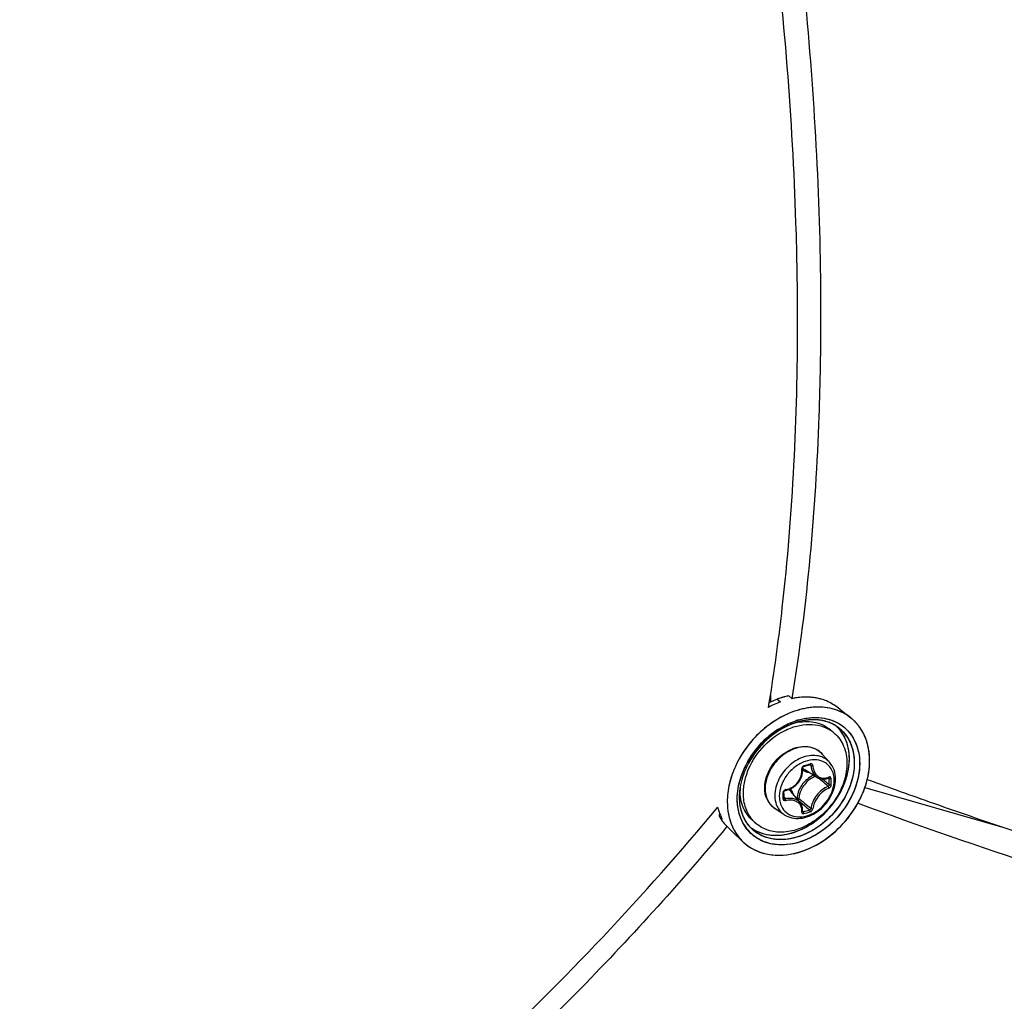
# Model space of a CAD drawing. Header units: millimetres. Extents: x 0 to 420, y 0 to 297.
# Tile 372 of 514: x 343.54 to 350.96, y 185.03 to 192.41. Entities that reach past the tile are written whole.
import ezdxf

# ---------------------------------------------------------------- set-up
doc = ezdxf.new("R2010")
doc.units = ezdxf.units.MM
doc.header["$LTSCALE"] = 23.1
doc.layers.get('0').update_dxf_attribs({"linetype": 'CONTINUOUS'})

msp = doc.modelspace()

# ---------------------------------------------------------------- linework, layer by layer
at = {"color": 7, "linetype": 'Continuous'}
for p, q in [((349.1803, 187.2388), (349.1862, 187.2742)), ((349.1808, 187.2381), (349.1866, 187.2737)), ((349.1952, 187.2782), (349.1862, 187.2742)), ((349.1952, 187.3289), (349.1952, 187.2782)), ((349.2459, 187.3004), (349.1952, 187.2782)), ((349.2459, 187.3004), (349.2704, 187.2802)), ((349.3325, 187.3254), (349.357, 187.3052)), ((349.3589, 187.3209), (349.3563, 187.3053)), ((349.3593, 187.3204), (349.3567, 187.3048)), ((349.358, 187.3054), (349.357, 187.3052)), ((349.357, 187.3052), (349.358, 187.3054)), ((349.358, 187.3054), (349.357, 187.3052)), ((349.718, 187.2253), (349.8003, 187.1596)), ((349.3895, 187.1245), (349.3902, 187.1246)), ((349.3895, 187.1243), (349.3902, 187.1245)), ((349.3949, 187.1405), (349.3957, 187.1407)), ((349.3957, 187.1407), (349.3961, 187.1408)), ((349.4016, 187.1286), (349.3993, 187.1278)), ((349.4016, 187.1286), (349.3993, 187.1279)), ((349.1185, 187.0522), (349.118, 187.0517)), ((349.241, 187.0656), (349.2513, 187.0723)), ((349.6756, 187.045), (349.6506, 187.0667)), ((349.457, 186.832), (349.4568, 186.8319)), ((349.457, 186.832), (349.4568, 186.8319)), ((349.6405, 186.8251), (349.5851, 186.8876)), ((349.4454, 186.7938), (349.4603, 186.7979)), ((349.5465, 186.7113), (349.4537, 186.7689)), ((349.4896, 186.8065), (349.5008, 186.8005)), ((349.5869, 186.6989), (349.5892, 186.6969)), ((349.6304, 186.7071), (349.6374, 186.7033)), ((349.6342, 186.7089), (349.6333, 186.7082)), ((349.6333, 186.7082), (349.6346, 186.7087)), ((349.6346, 186.7087), (349.6351, 186.7087)), ((349.9241, 186.6968), (349.9241, 186.6969)), ((348.9605, 186.6713), (348.9607, 186.6723)), ((348.9663, 186.6362), (348.9659, 186.6333)), ((348.9669, 186.6359), (348.9669, 186.6363)), ((348.9672, 186.636), (348.9672, 186.6364)), ((349.4187, 186.5225), (349.3487, 186.6058)), ((349.9057, 186.6361), (350.9529, 186.3339)), ((349.2972, 186.5842), (349.2971, 186.6029)), ((349.2971, 186.5556), (349.2972, 186.5791)), ((349.2972, 186.5791), (349.2972, 186.5842)), ((349.2972, 186.5625), (349.3065, 186.5501)), ((349.3957, 186.5552), (349.3921, 186.5542)), ((349.4054, 186.5384), (349.421, 186.5251)), ((349.2991, 186.4309), (349.2293, 186.4767)), ((349.421, 186.5251), (349.4388, 186.5101)), ((349.4373, 186.4613), (349.4433, 186.4531)), ((349.4373, 186.4613), (349.44, 186.4576)), ((349.8571, 186.5145), (349.8521, 186.5163)), ((349.8572, 186.5143), (349.8522, 186.5162)), ((348.8117, 186.4451), (348.8099, 186.4191)), ((348.8099, 186.4191), (348.8335, 186.397)), ((348.8262, 186.3921), (348.8257, 186.3929)), ((348.8262, 186.3921), (348.8257, 186.3928)), ((348.833, 186.3977), (348.8335, 186.397)), ((348.8331, 186.3978), (348.8335, 186.397)), ((349.0864, 186.3647), (349.0614, 186.3863)), ((349.4366, 186.4543), (349.4375, 186.4534)), ((349.4375, 186.4534), (349.4384, 186.4529)), ((348.8532, 186.3566), (348.8768, 186.3345)), ((348.8676, 186.3421), (348.865, 186.3389)), ((348.8678, 186.342), (348.8652, 186.3388)), ((348.9019, 186.3083), (348.8768, 186.3345)), ((348.9019, 186.3083), (348.9909, 186.2249)), ((348.9945, 186.2216), (348.9952, 186.221)), ((348.9945, 186.2215), (348.9951, 186.2209))]:
    msp.add_line(p, q, dxfattribs=at)
for points in [[(349.3079, 186.6143), (349.3176, 186.6162), (349.3302, 186.6197), (349.3426, 186.6243), (349.3546, 186.63), (349.3661, 186.6368), (349.377, 186.6445), (349.3872, 186.6532), (349.3967, 186.6626), (349.4054, 186.6729), (349.4131, 186.6838), (349.4199, 186.6952), (349.4256, 186.7072), (349.4303, 186.7195), (349.4338, 186.7321), (349.4362, 186.7449), (349.4374, 186.7578), (349.4375, 186.7707)], [(349.4375, 186.7707), (349.4366, 186.7812), (349.4366, 186.7826), (349.4369, 186.7842), (349.4374, 186.7857), (349.438, 186.7872), (349.4389, 186.7887), (349.4399, 186.79), (349.441, 186.7912), (349.4422, 186.7922), (349.4435, 186.793), (349.4448, 186.7936), (349.4454, 186.7938)], [(349.4603, 186.7979), (349.4691, 186.8004), (349.4779, 186.803), (349.4928, 186.8074)], [(349.4928, 186.8074), (349.4933, 186.8076), (349.4944, 186.8077), (349.4953, 186.8077), (349.4961, 186.8074), (349.4964, 186.8073)], [(349.5465, 186.7114), (349.5502, 186.7092), (349.5586, 186.7051), (349.5674, 186.7021), (349.5767, 186.7), (349.5862, 186.6989)], [(349.5862, 186.6989), (349.596, 186.6989), (349.6059, 186.7), (349.6159, 186.7021), (349.6258, 186.7052), (349.6333, 186.7082)], [(349.2971, 186.6029), (349.2971, 186.6037), (349.2974, 186.605), (349.2979, 186.6064), (349.2986, 186.6078), (349.2995, 186.6091), (349.3006, 186.6104), (349.3018, 186.6115), (349.3031, 186.6124), (349.3046, 186.6132), (349.306, 186.6138), (349.3075, 186.6142), (349.3079, 186.6143)], [(349.2978, 186.5532), (349.2975, 186.5537), (349.2972, 186.5544), (349.2971, 186.5552), (349.2971, 186.5556)], [(349.432, 186.5), (349.4282, 186.5084), (349.4235, 186.5162), (349.4188, 186.5224)], [(349.4366, 186.4551), (349.4374, 186.4623), (349.4375, 186.4722), (349.4367, 186.4818), (349.4348, 186.4911), (349.432, 186.5)], [(349.4366, 186.4542), (349.4366, 186.4542), (349.4366, 186.4541), (349.4366, 186.4542), (349.4366, 186.4546), (349.4366, 186.4551)]]:
    msp.add_lwpolyline(points, dxfattribs=at)
for centre, radius, start, end in [((335.041, 189.5581), 14.3288, 350.82654, 351.04884), ((349.4995, 186.6629), 0.6585, 110.36009, 114.71119), ((349.4651, 186.7092), 0.6305, 108.95389, 110.34495), ((349.4609, 186.7213), 0.6177, 107.54389, 108.95409), ((349.457, 186.7338), 0.6045, 106.11321, 107.54385), ((349.4533, 186.7464), 0.5915, 104.66174, 106.1133), ((349.4501, 186.7588), 0.5786, 103.18877, 104.66168), ((349.4471, 186.7715), 0.5656, 101.69342, 103.18896), ((349.4681, 186.7692), 0.5474, 98.97338, 101.60248), ((349.4681, 186.7693), 0.5473, 98.97336, 101.60411), ((349.4653, 186.7869), 0.5295, 96.68885, 98.9718), ((349.4653, 186.7869), 0.5294, 96.68859, 98.97178), ((349.463, 186.8065), 0.5098, 93.83181, 96.69279), ((349.4616, 186.8269), 0.4893, 91.47375, 93.8283), ((349.4616, 186.8269), 0.4893, 91.47363, 93.82851), ((349.4612, 186.846), 0.4702, 88.36668, 91.47661), ((349.4616, 186.8629), 0.4533, 85.9726, 88.36178), ((349.4628, 186.8796), 0.4366, 82.54847, 85.97843), ((349.4648, 186.8952), 0.4208, 80.19663, 82.54105), ((349.4672, 186.9088), 0.407, 76.21093, 80.20309), ((349.47, 186.9203), 0.3952, 74.16715, 76.20089), ((349.4743, 186.9351), 0.3798, 67.92227, 74.19358), ((349.3891, 186.7959), 0.5414, 59.30364, 65.09671), ((349.519, 186.6211), 0.7045, 116.31565, 118.73655), ((349.5116, 186.6361), 0.6879, 114.68957, 116.31309), ((349.4076, 186.8281), 0.5043, 58.49164, 59.24537), ((349.4122, 186.8355), 0.4956, 57.72279, 58.49169), ((349.5717, 186.8669), 0.3717, 66.70874, 67.7143), ((349.5419, 186.6354), 0.5128, 107.21141, 110.38524), ((349.5395, 186.6428), 0.505, 106.88274, 109.02171), ((349.539, 186.6455), 0.5023, 107.31613, 109.07263), ((349.5551, 186.6285), 0.5364, 107.2419, 108.75764), ((349.5344, 186.6602), 0.4869, 106.11325, 107.31338), ((349.5371, 186.6505), 0.4969, 106.09972, 107.20088), ((349.4704, 186.7246), 0.408, 100.9728, 101.34816), ((349.5364, 186.6528), 0.4945, 106.06173, 106.8782), ((349.4696, 186.7288), 0.4037, 99.98983, 100.97388), ((349.5497, 186.6462), 0.518, 106.11336, 107.38578), ((349.5329, 186.6652), 0.4817, 105.9539, 106.11066), ((349.5346, 186.6591), 0.488, 105.11803, 106.06203), ((349.5322, 186.6677), 0.4791, 105.11313, 105.95451), ((349.5343, 186.6603), 0.4867, 104.83782, 105.82661), ((349.5328, 186.6654), 0.4814, 104.29817, 105.11776), ((349.5314, 186.6706), 0.4761, 104.81712, 105.11256), ((349.5266, 186.6918), 0.4543, 97.79946, 104.90926), ((349.5294, 186.6786), 0.4678, 102.17354, 104.82413), ((349.5301, 186.6763), 0.4702, 102.20598, 104.30323), ((349.5243, 186.7043), 0.4416, 97.02561, 102.2393), ((349.5248, 186.7003), 0.4456, 97.72424, 102.18987), ((349.5206, 186.7313), 0.4143, 94.73186, 97.73086), ((349.5222, 186.7178), 0.4279, 96.96922, 97.69949), ((349.5201, 186.7372), 0.4084, 93.52504, 96.99907), ((349.521, 186.7282), 0.4175, 94.7478, 96.97546), ((349.5187, 186.7573), 0.3883, 88.61528, 94.76342), ((349.52, 186.7405), 0.4051, 93.53633, 94.74277), ((349.5188, 186.7618), 0.3838, 88.61941, 93.56762), ((349.5186, 186.7629), 0.3827, 87.98349, 93.5437), ((349.519, 186.7782), 0.3673, 87.95913, 88.58408), ((349.5192, 186.784), 0.3616, 84.94771, 88.58318), ((349.5194, 186.7872), 0.3584, 84.9412, 87.96883), ((349.5194, 186.7877), 0.3579, 84.14986, 87.9618), ((349.5202, 186.7964), 0.3491, 84.13136, 84.93123), ((349.5215, 186.8089), 0.3366, 78.44528, 84.97884), ((349.5218, 186.8106), 0.3348, 78.43091, 84.164), ((349.522, 186.8116), 0.3339, 77.96562, 84.17412), ((349.5242, 186.8235), 0.3217, 77.91771, 78.39418), ((349.526, 186.8317), 0.3134, 74.42201, 78.40695), ((349.5259, 186.8308), 0.3143, 74.44279, 77.92903), ((349.5264, 186.8331), 0.3119, 73.90672, 77.93425), ((349.5278, 186.8379), 0.3069, 73.90758, 74.4307), ((349.5299, 186.8454), 0.2991, 66.87109, 74.43713), ((349.5303, 186.8466), 0.2979, 66.58429, 73.91867), ((349.5306, 186.8471), 0.2972, 66.85955, 73.93455), ((349.5832, 186.8879), 0.3478, 49.06362, 51.38133), ((349.5834, 186.888), 0.3475, 49.43387, 51.39061), ((349.5834, 186.8881), 0.3474, 49.4293, 51.38417), ((349.5836, 186.8883), 0.3471, 49.06201, 49.42875), ((349.5839, 186.8886), 0.3468, 48.36292, 49.43332), ((349.5828, 186.8875), 0.3483, 44.96524, 49.05918), ((349.5835, 186.8882), 0.3473, 48.3608, 49.06306), ((349.5818, 186.8864), 0.3498, 41.21829, 48.34923), ((349.5831, 186.8877), 0.348, 44.96154, 48.35842), ((349.581, 186.8857), 0.3509, 41.90395, 44.96067), ((349.5812, 186.8858), 0.3507, 41.9065, 44.96465), ((349.6193, 186.5036), 0.6774, 122.90685, 132.42737), ((349.6186, 186.5046), 0.6763, 123.94301, 130.92045), ((349.5441, 186.6305), 0.5181, 109.0704, 110.43081), ((349.5335, 186.8543), 0.2895, 66.54335, 66.82561), ((349.5344, 186.8564), 0.2872, 63.20249, 66.83908), ((349.5343, 186.8563), 0.2874, 63.86204, 66.55225), ((349.5348, 186.8573), 0.2863, 63.18545, 66.54887), ((349.5092, 186.8528), 0.2542, 49.1138, 56.51182), ((349.5359, 186.8594), 0.2839, 62.93266, 63.85828), ((349.5362, 186.8602), 0.283, 62.92109, 63.17919), ((349.5403, 186.8678), 0.2744, 51.44966, 62.96675), ((349.5405, 186.868), 0.2742, 51.45353, 62.98167), ((349.4975, 186.8901), 0.2837, 42.65384, 45.69266), ((349.4978, 186.8905), 0.2832, 42.60211, 45.71581), ((349.4966, 186.8893), 0.2849, 42.00251, 42.65523), ((349.4969, 186.8897), 0.2844, 41.99977, 42.60766), ((349.497, 186.8897), 0.2844, 41.99938, 42.60345), ((349.4941, 186.8872), 0.2882, 34.71844, 41.98672), ((349.5313, 186.8579), 0.2877, 34.74605, 51.27615), ((349.5785, 186.8834), 0.3543, 37.77973, 41.90292), ((349.5797, 186.8844), 0.3527, 41.22612, 41.90576), ((349.5787, 186.8836), 0.354, 39.52411, 41.22544), ((349.5788, 186.8837), 0.3538, 39.52175, 41.22413), ((349.5753, 186.8809), 0.3583, 34.72676, 39.51368), ((349.5772, 186.8823), 0.356, 37.78559, 39.52394), ((349.5755, 186.8811), 0.3581, 35.68385, 37.78205), ((349.5751, 186.8808), 0.3586, 35.24001, 37.78436), ((349.5739, 186.8799), 0.36, 35.23776, 35.68506), ((349.573, 186.8793), 0.3612, 34.73195, 35.23773), ((349.5736, 186.8797), 0.3604, 34.72691, 35.24162), ((349.5667, 186.875), 0.3688, 29.51432, 34.7143), ((349.5721, 186.8786), 0.3623, 34.16445, 34.73339), ((349.5727, 186.879), 0.3616, 34.16025, 34.72678), ((349.5663, 186.8748), 0.3692, 29.51431, 34.14524), ((349.5713, 186.8781), 0.3632, 33.67121, 34.16448), ((349.6386, 186.4819), 0.7065, 132.39492, 148.85272), ((349.6392, 186.4815), 0.7072, 133.37193, 148.60655), ((349.6348, 186.4857), 0.7011, 132.45199, 133.35067), ((349.628, 186.4933), 0.6909, 130.90081, 132.28464), ((349.4699, 186.7855), 0.1539, 50.53518, 52.38989), ((349.4701, 186.7857), 0.1537, 47.20358, 50.53486), ((349.6181, 186.4949), 0.6822, 148.64734, 151.20639), ((349.6135, 186.4979), 0.6767, 148.91513, 151.21155), ((349.5362, 186.602), 0.2433, 109.04126, 109.22932), ((349.4695, 186.7852), 0.1545, 41.53019, 47.1948), ((349.5967, 186.4915), 0.731, 158.19173, 158.5612), ((349.6015, 186.4896), 0.7362, 157.55088, 158.15746), ((349.6012, 186.4897), 0.7359, 157.47069, 158.15358), ((349.6166, 186.4832), 0.7526, 153.66759, 157.53994), ((349.5772, 186.5154), 0.6365, 155.97088, 158.95168), ((349.5767, 186.5159), 0.6358, 155.86858, 158.90161), ((349.5728, 186.5172), 0.6317, 156.15646, 158.57625), ((349.5623, 186.5285), 0.6065, 155.31245, 159.59727), ((349.5568, 186.5309), 0.6004, 155.32834, 159.63108), ((349.5615, 186.529), 0.6055, 155.35519, 159.55834), ((349.593, 186.5083), 0.6538, 153.26304, 156.15484), ((349.59, 186.5098), 0.6504, 155.04902, 155.97876), ((349.5853, 186.5122), 0.6451, 154.64799, 155.87382), ((349.5941, 186.5079), 0.655, 154.55998, 155.04955), ((349.5883, 186.5108), 0.6484, 153.67747, 154.64832), ((349.5989, 186.5056), 0.6602, 153.25461, 154.55894), ((349.5915, 186.5092), 0.652, 153.18809, 153.67746), ((349.6064, 186.5018), 0.6686, 151.21134, 153.25338), ((349.6019, 186.5038), 0.6637, 151.20791, 153.18386), ((349.5731, 186.5238), 0.6182, 153.67667, 155.36641), ((349.577, 186.5217), 0.6227, 153.68606, 155.34026), ((349.5803, 186.5204), 0.6262, 153.70832, 155.32848), ((349.5901, 186.5153), 0.6372, 151.52143, 153.68459), ((349.5889, 186.5161), 0.6358, 151.56353, 153.7075), ((349.5835, 186.5186), 0.6299, 151.50629, 153.67176), ((349.501, 186.8452), 0.0898, 224.14979, 225.13489), ((349.5012, 186.8455), 0.0901, 225.16768, 238.19258), ((348.9154, 188.7333), 2.0045, 285.39308, 286.80749), ((349.5299, 186.5321), 0.5862, 161.83572, 166.32891), ((349.5252, 186.5337), 0.5813, 161.7466, 166.30499), ((349.5394, 186.5297), 0.596, 158.99976, 166.16237), ((349.5524, 186.525), 0.6098, 160.89228, 161.8603), ((349.5549, 186.524), 0.6125, 158.95151, 161.75789), ((349.5627, 186.5214), 0.6207, 158.90447, 160.88953), ((349.5614, 186.5218), 0.6194, 158.58314, 159.04535), ((349.5465, 186.5347), 0.5895, 159.57126, 160.51161), ((349.5, 186.5727), 0.5108, 159.68136, 163.43785), ((349.6022, 186.5435), 0.202, 114.0645, 126.40526), ((341.4495, 177.1372), 12.5417, 49.56104, 49.72441), ((342.1847, 177.9986), 11.4092, 49.26308, 49.56466), ((341.6061, 177.2006), 12.4061, 49.65654, 49.94798), ((349.5918, 186.8116), 0.1071, 290.31697, 292.26307), ((349.5906, 186.8146), 0.1103, 292.2624, 294.07545), ((348.1722, 186.6796), 1.4654, 0.00233, 0.92882), ((348.1739, 186.6787), 1.4783, 0.0024, 0.92888), ((349.4987, 186.5399), 0.5541, 166.34963, 168.42906), ((349.4474, 186.5595), 0.4872, 171.29174, 173.56676), ((349.4457, 186.5596), 0.4855, 172.51311, 173.56948), ((349.4381, 186.5605), 0.4778, 172.64471, 173.57114), ((349.4489, 186.5591), 0.4887, 170.96566, 172.6411), ((349.4558, 186.5583), 0.4956, 170.9546, 172.51145), ((349.364, 186.6139), 0.3977, 177.19042, 179.98867), ((349.3745, 186.6135), 0.4082, 176.85131, 177.20116), ((349.3133, 186.5985), 0.0216, 99.06376, 106.76369), ((349.2797, 186.5479), 0.0902, 40.02572, 53.88647), ((349.6159, 186.5256), 0.2113, 135.09832, 148.10442), ((348.2208, 186.6796), 1.4168, 359.05537, 0.00295), ((348.223, 186.6787), 1.4292, 359.05547, 0.00301), ((347.1498, 186.5743), 2.1407, 0.00233, 0.64253), ((347.2299, 186.5743), 2.0607, 359.34524, 0.00194), ((349.2944, 186.5556), 0.00271, 351.60329, 359.32144), ((349.2644, 186.5475), 0.1114, 16.50857, 23.3442), ((357.0616, 195.6394), 11.8794, 229.89404, 230.16205), ((349.1722, 186.8947), 0.7785, 330.51232, 333.67169), ((349.1715, 186.8951), 0.7793, 330.51223, 333.32698), ((349.1808, 186.8903), 0.7688, 333.03735, 333.33657), ((349.1825, 186.8895), 0.767, 333.33655, 333.68263), ((349.1839, 186.8888), 0.7653, 333.33401, 333.67764), ((349.1918, 186.8849), 0.7565, 333.67652, 336.5845), ((349.1847, 186.8884), 0.7645, 333.67993, 333.98757), ((349.1861, 186.8877), 0.7629, 333.67772, 333.98992), ((349.1934, 186.8842), 0.7548, 333.98554, 336.58777), ((349.187, 186.8873), 0.762, 333.98758, 334.25893), ((349.2103, 186.5964), 0.4268, 194.79108, 196.49377), ((349.2007, 186.5935), 0.4168, 196.49137, 199.11174), ((349.2007, 186.5935), 0.4167, 196.49124, 199.11198), ((356.5517, 194.9317), 11.0235, 229.81565, 230.16603), ((349.0685, 187.8402), 1.4368, 285.12112, 287.07727), ((356.1132, 194.5022), 10.3986, 230.16047, 230.51372), ((349.1919, 186.5905), 0.4075, 199.1151, 200.94263), ((349.1352, 186.5974), 0.371, 208.72649, 210.70742), ((349.1855, 186.588), 0.4006, 200.93755, 202.45476), ((349.1774, 186.5847), 0.3918, 202.45022, 205.24081), ((349.1308, 186.5947), 0.3658, 210.70754, 212.70711), ((349.1299, 186.5942), 0.3648, 210.70555, 213.50232), ((349.1663, 186.5794), 0.3796, 205.23839, 208.59709), ((349.1663, 186.5794), 0.3795, 205.23836, 208.59632), ((349.1278, 186.5929), 0.3623, 212.70922, 213.50669), ((349.1259, 186.5916), 0.36, 213.64571, 214.72641), ((349.1217, 186.5887), 0.3549, 213.62951, 220.83979), ((349.1234, 186.5898), 0.3569, 214.72521, 216.75798), ((349.2529, 186.5569), 0.2543, 221.70798, 229.09647), ((349.0691, 187.8383), 1.4495, 285.13021, 287.08635), ((349.1206, 186.5877), 0.3535, 216.75852, 218.80436), ((349.1183, 186.5859), 0.3505, 218.80456, 220.86217), ((349.2546, 186.4967), 0.3795, 208.25195, 208.50269), ((349.2543, 186.4966), 0.3791, 208.28896, 208.50807), ((349.2464, 186.4921), 0.3701, 208.47923, 214.6989), ((349.2643, 186.5158), 0.3128, 210.79009, 214.71405), ((349.2622, 186.5147), 0.3104, 211.08808, 222.74439), ((349.258, 186.5116), 0.3052, 214.72363, 222.49614), ((349.2519, 186.5307), 0.286, 212.43965, 214.72904), ((349.2473, 186.5275), 0.2804, 212.39315, 214.45567), ((349.2511, 186.5301), 0.285, 214.19294, 214.45497), ((349.2444, 186.5255), 0.2769, 214.45948, 214.72693), ((349.2507, 186.5298), 0.2845, 214.45497, 214.71783), ((349.2499, 186.5293), 0.2836, 214.73191, 215.05701), ((349.248, 186.528), 0.2813, 214.72695, 215.01924), ((349.2426, 186.5241), 0.2746, 214.9928, 226.78066), ((349.2426, 186.5239), 0.2745, 215.00809, 226.75845), ((349.2128, 186.5611), 0.2812, 231.40531, 232.60241), ((349.2126, 186.5609), 0.2809, 231.40635, 232.59351), ((349.2139, 186.5626), 0.283, 232.5931, 236.28966), ((349.2137, 186.5623), 0.2827, 232.59693, 236.2885), ((349.2153, 186.5648), 0.2857, 236.28886, 238.55735), ((349.2153, 186.5648), 0.2856, 236.28857, 238.56261), ((349.2152, 186.5645), 0.2854, 236.28744, 238.55443), ((349.2338, 186.4834), 0.3548, 214.70639, 226.77538), ((349.2289, 186.4787), 0.348, 226.8293, 227.79329), ((349.2286, 186.4784), 0.3475, 226.82444, 227.64699), ((349.2285, 186.4782), 0.3473, 226.82953, 227.64514), ((349.243, 186.7116), 0.5872, 282.31726, 286.1187), ((349.2435, 186.7096), 0.5851, 282.31161, 285.71908), ((349.2403, 186.7213), 0.5972, 285.35535, 285.70945), ((349.2393, 186.7249), 0.601, 285.70949, 286.104), ((349.2397, 186.7237), 0.5997, 285.7065, 286.11081), ((349.234, 186.7428), 0.6196, 286.11887, 289.45337), ((349.2384, 186.7282), 0.6044, 286.1021, 286.47325), ((349.2387, 186.7271), 0.6032, 286.11084, 286.476), ((349.2336, 186.744), 0.6209, 286.48834, 289.45258), ((349.2376, 186.7309), 0.6072, 286.47321, 286.78892)]:
    msp.add_arc(centre, radius, start, end, dxfattribs=at)
for points, knots in [([(349.3995, 190.1389), (349.3995, 190.3879), (349.3821, 191.4203), (349.2986, 192.4512), (349.2044, 193.2289)], [0, 0, 0, 0, 0.241202, 1, 1, 1, 1]), ([(349.3821, 193.2413), (349.4135, 192.9798), (349.521, 191.9657), (349.5727, 190.9453), (349.5727, 190.1889)], [0, 0, 0, 0, 0.258242, 1, 1, 1, 1]), ([(349.5727, 190.1889), (349.5727, 189.9359), (349.5562, 188.9768), (349.4721, 188.0178), (349.3593, 187.3204)], [0, 0, 0, 0, 0.263653, 1, 1, 1, 1]), ([(349.1954, 187.3286), (349.2299, 187.5481), (349.3546, 188.4798), (349.3995, 189.4213), (349.3995, 190.1389)], [0, 0, 0, 0, 0.236405, 1, 1, 1, 1]), ([(349.7129, 187.2108), (349.6685, 187.229), (349.568, 187.2488), (349.411, 187.2279), (349.2552, 187.1616), (349.1614, 187.0919), (349.1179, 187.0516)], [0, 0, 0, 0, 0.222342, 0.46366, 0.724676, 1, 1, 1, 1]), ([(349.4059, 187.2188), (349.3802, 187.2114), (349.2754, 187.1734), (349.1806, 187.1096), (349.1185, 187.0522)], [0, 0, 0, 0, 0.240548, 1, 1, 1, 1]), ([(349.7117, 187.2113), (349.6659, 187.2299), (349.5616, 187.2495), (349.4577, 187.2338), (349.4059, 187.2188)], [0, 0, 0, 0, 0.478686, 1, 1, 1, 1]), ([(349.2512, 187.0724), (349.2627, 187.0797), (349.3082, 187.1071), (349.3572, 187.1287), (349.3949, 187.1405)], [0, 0, 0, 0, 0.256626, 1, 1, 1, 1]), ([(349.3961, 187.1408), (349.4536, 187.1587), (349.5705, 187.1747), (349.6842, 187.1359), (349.7287, 187.105)], [0, 0, 0, 0, 0.526189, 1, 1, 1, 1]), ([(349.3996, 187.1264), (349.4449, 187.1343), (349.515, 187.1344), (349.5989, 187.1043), (349.6347, 187.0804), (349.6506, 187.0667)], [0, 0, 0, 0, 0.519584, 0.762839, 1, 1, 1, 1]), ([(349.4059, 187.1438), (349.4626, 187.1601), (349.5776, 187.1735), (349.7392, 187.1158), (349.8463, 186.9838), (349.8784, 186.8091), (349.8393, 186.6213), (349.7083, 186.3897), (349.5336, 186.2595), (349.4061, 186.2226)], [0, 0, 0, 0, 0.121621, 0.231441, 0.339036, 0.455715, 0.58604, 0.726441, 1, 1, 1, 1]), ([(349.118, 187.0517), (349.0962, 187.0315), (349.0144, 186.947), (348.9506, 186.8447), (348.918, 186.7631)], [0, 0, 0, 0, 0.253077, 1, 1, 1, 1]), ([(349.1179, 187.0516), (349.0998, 187.0348), (349.031, 186.965), (348.9746, 186.8828), (348.9421, 186.817)], [0, 0, 0, 0, 0.251571, 1, 1, 1, 1]), ([(349.021, 186.7501), (349.0457, 186.8168), (349.1222, 186.9409), (349.2634, 187.0521), (349.3909, 187.1011), (349.4848, 187.1144), (349.5735, 187.1038), (349.6264, 187.0801), (349.6495, 187.0649)], [0, 0, 0, 0, 0.270012, 0.538889, 0.665622, 0.784297, 0.895035, 1, 1, 1, 1]), ([(349.3749, 187.1202), (349.3564, 187.1139), (349.2816, 187.0832), (349.2136, 187.0365), (349.1683, 186.9952)], [0, 0, 0, 0, 0.241113, 1, 1, 1, 1]), ([(349.3633, 187.1161), (349.346, 187.1096), (349.2759, 187.0793), (349.2122, 187.035), (349.1694, 186.9962)], [0, 0, 0, 0, 0.24182, 1, 1, 1, 1]), ([(349.3633, 187.116), (349.346, 187.1096), (349.276, 187.0793), (349.2123, 187.035), (349.1694, 186.9963)], [0, 0, 0, 0, 0.241812, 1, 1, 1, 1]), ([(349.7113, 187.0824), (349.7397, 187.0597), (349.7892, 187.0009), (349.827, 186.8887), (349.828, 186.7623), (349.7811, 186.5854), (349.6455, 186.3886), (349.4797, 186.2867), (349.3915, 186.2613)], [0, 0, 0, 0, 0.104524, 0.214592, 0.333967, 0.462949, 0.735941, 1, 1, 1, 1]), ([(349.7778, 186.7505), (349.7908, 186.8101), (349.7964, 186.9292), (349.7447, 187.0395), (349.7083, 187.08)], [0, 0, 0, 0, 0.52857, 1, 1, 1, 1]), ([(349.7778, 186.7505), (349.7908, 186.8101), (349.7964, 186.9292), (349.7447, 187.0395), (349.7083, 187.08)], [0, 0, 0, 0, 0.528563, 1, 1, 1, 1]), ([(349.7113, 187.0824), (349.7425, 187.0575), (349.7959, 186.9914), (349.8313, 186.8649), (349.8227, 186.7243), (349.79, 186.6322), (349.7678, 186.5873)], [0, 0, 0, 0, 0.222971, 0.459982, 0.719377, 1, 1, 1, 1]), ([(349.7271, 187.1061), (349.7633, 187.0813), (349.827, 187.0125), (349.8716, 186.8747), (349.865, 186.7196), (349.8295, 186.6178), (349.8049, 186.5681)], [0, 0, 0, 0, 0.223214, 0.459267, 0.718396, 1, 1, 1, 1]), ([(349.7778, 186.7505), (349.7894, 186.8038), (349.796, 186.9097), (349.7589, 187.011), (349.731, 187.0513)], [0, 0, 0, 0, 0.526211, 1, 1, 1, 1]), ([(349.9241, 186.6967), (349.9405, 186.764), (349.9523, 186.8982), (349.9081, 187.0277), (349.8736, 187.0795)], [0, 0, 0, 0, 0.526874, 1, 1, 1, 1]), ([(349.9241, 186.6969), (349.9394, 186.7595), (349.9515, 186.8841), (349.9163, 187.006), (349.8876, 187.0567)], [0, 0, 0, 0, 0.525255, 1, 1, 1, 1]), ([(349.9241, 186.6968), (349.9394, 186.7594), (349.9515, 186.8841), (349.9163, 187.006), (349.8876, 187.0567)], [0, 0, 0, 0, 0.525179, 1, 1, 1, 1]), ([(349.0091, 186.8024), (349.0186, 186.8212), (349.0604, 186.8953), (349.1159, 186.9615), (349.1632, 187.0045)], [0, 0, 0, 0, 0.2481, 1, 1, 1, 1]), ([(349.8048, 187.0287), (349.8349, 186.9853), (349.8745, 186.8761), (349.8623, 186.6969), (349.7888, 186.5187), (349.6641, 186.3634), (349.5045, 186.2506), (349.3294, 186.1957), (349.1597, 186.2089), (349.067, 186.2682), (349.033, 186.3054)], [0, 0, 0, 0, 0.111601, 0.235694, 0.371611, 0.512961, 0.65114, 0.778817, 0.893431, 1, 1, 1, 1]), ([(349.7677, 187.0219), (349.7956, 186.9817), (349.8327, 186.8811), (349.8232, 186.7156), (349.7577, 186.55), (349.645, 186.4041), (349.4992, 186.2958), (349.3376, 186.239), (349.179, 186.2431), (349.0888, 186.2919), (349.0546, 186.324)], [0, 0, 0, 0, 0.111188, 0.234535, 0.369608, 0.510439, 0.648802, 0.777413, 0.893182, 1, 1, 1, 1]), ([(349.6756, 187.045), (349.6908, 187.0319), (349.7185, 187.0014), (349.7595, 186.9269), (349.7707, 186.8612), (349.7707, 186.8174)], [0, 0, 0, 0, 0.238021, 0.481682, 1, 1, 1, 1]), ([(349.5638, 186.9075), (349.5475, 186.92), (349.5082, 186.9391), (349.4407, 186.9446), (349.37, 186.9281), (349.3018, 186.8919), (349.2415, 186.839), (349.1799, 186.755), (349.1554, 186.6773), (349.1554, 186.6272)], [0, 0, 0, 0, 0.104897, 0.216899, 0.338904, 0.47012, 0.607003, 0.744549, 1, 1, 1, 1]), ([(349.1601, 186.6977), (349.1726, 186.7474), (349.2238, 186.841), (349.3091, 186.905), (349.3565, 186.9245)], [0, 0, 0, 0, 0.499995, 1, 1, 1, 1]), ([(349.3565, 186.9245), (349.3771, 186.933), (349.419, 186.945), (349.4827, 186.9454), (349.5409, 186.9268), (349.5723, 186.902), (349.5851, 186.8876)], [0, 0, 0, 0, 0.270574, 0.524505, 0.765155, 1, 1, 1, 1]), ([(349.571, 186.8693), (349.5534, 186.8747), (349.5147, 186.8797), (349.4551, 186.8703), (349.3959, 186.8454), (349.3225, 186.7939), (349.2525, 186.7054), (349.2281, 186.6175), (349.2281, 186.5752)], [0, 0, 0, 0, 0.108641, 0.225762, 0.35139, 0.483442, 0.751147, 1, 1, 1, 1]), ([(349.456, 186.8317), (349.4291, 186.8223), (349.3772, 186.7932), (349.2966, 186.7118), (349.262, 186.6254), (349.262, 186.5695)], [0, 0, 0, 0, 0.249772, 0.51087, 1, 1, 1, 1]), ([(349.5899, 186.8312), (349.5703, 186.8398), (349.5245, 186.8484), (349.4794, 186.8397), (349.457, 186.832)], [0, 0, 0, 0, 0.475966, 1, 1, 1, 1]), ([(349.6405, 186.8251), (349.6314, 186.8353), (349.61, 186.8536), (349.5844, 186.8652), (349.571, 186.8693)], [0, 0, 0, 0, 0.49562, 1, 1, 1, 1]), ([(349.6749, 186.6888), (349.6749, 186.7044), (349.6715, 186.7348), (349.6546, 186.7765), (349.627, 186.8102), (349.6028, 186.8255), (349.5899, 186.8312)], [0, 0, 0, 0, 0.267263, 0.518158, 0.759229, 1, 1, 1, 1]), ([(348.9181, 186.7635), (348.912, 186.7482), (348.8903, 186.6882), (348.8768, 186.625), (348.8726, 186.5778)], [0, 0, 0, 0, 0.257588, 1, 1, 1, 1]), ([(348.9162, 186.7587), (348.9104, 186.7439), (348.8896, 186.6853), (348.8767, 186.6239), (348.8726, 186.578)], [0, 0, 0, 0, 0.257376, 1, 1, 1, 1]), ([(349.7707, 186.8174), (349.7707, 186.7333), (349.7288, 186.6029), (349.624, 186.463), (349.5217, 186.3757), (349.4067, 186.3175), (349.2882, 186.2934), (349.1762, 186.3068), (349.1123, 186.3422), (349.0864, 186.3647)], [0, 0, 0, 0, 0.256473, 0.394543, 0.531644, 0.662632, 0.784011, 0.89531, 1, 1, 1, 1]), ([(349.3099, 186.6198), (349.3276, 186.6227), (349.3627, 186.6358), (349.4043, 186.673), (349.4299, 186.7222), (349.4334, 186.759), (349.4313, 186.7764)], [0, 0, 0, 0, 0.24849, 0.504031, 0.757203, 1, 1, 1, 1]), ([(349.4475, 186.8007), (349.4425, 186.7993), (349.4336, 186.7924), (349.4307, 186.7815), (349.4313, 186.7764)], [0, 0, 0, 0, 0.497141, 1, 1, 1, 1]), ([(349.4313, 186.7763), (349.4327, 186.7768), (349.4349, 186.7775), (349.4368, 186.7796), (349.4367, 186.7805)], [0, 0, 0, 0, 0.63264, 1, 1, 1, 1]), ([(349.4374, 186.7688), (349.4407, 186.7664), (349.4547, 186.7574), (349.4709, 186.7522), (349.4833, 186.7504)], [0, 0, 0, 0, 0.245283, 1, 1, 1, 1]), ([(349.4475, 186.8007), (349.4475, 186.7998), (349.4476, 186.7975), (349.447, 186.7942), (349.4454, 186.7938)], [0, 0, 0, 0, 0.348, 1, 1, 1, 1]), ([(349.495, 186.8144), (349.4951, 186.8135), (349.4952, 186.8112), (349.4943, 186.8079), (349.4928, 186.8074)], [0, 0, 0, 0, 0.339767, 1, 1, 1, 1]), ([(349.5141, 186.8003), (349.5138, 186.8048), (349.5106, 186.812), (349.5019, 186.8155), (349.4972, 186.8151), (349.495, 186.8144)], [0, 0, 0, 0, 0.502703, 0.74499, 1, 1, 1, 1]), ([(349.5008, 186.8005), (349.5007, 186.8012), (349.5001, 186.8039), (349.4982, 186.8063), (349.4964, 186.8073)], [0, 0, 0, 0, 0.264576, 1, 1, 1, 1]), ([(349.5008, 186.8005), (349.5017, 186.7822), (349.5093, 186.7476), (349.5328, 186.7199), (349.5465, 186.7114)], [0, 0, 0, 0, 0.531229, 1, 1, 1, 1]), ([(349.5141, 186.8003), (349.5118, 186.7996), (349.5073, 186.7992), (349.5027, 186.7996), (349.5008, 186.8005)], [0, 0, 0, 0, 0.5364, 1, 1, 1, 1]), ([(349.5141, 186.8003), (349.5149, 186.7879), (349.5192, 186.7641), (349.5355, 186.7332), (349.5607, 186.7118), (349.5814, 186.7061), (349.5917, 186.7054)], [0, 0, 0, 0, 0.279104, 0.533854, 0.769255, 1, 1, 1, 1]), ([(349.6848, 186.6999), (349.6848, 186.723), (349.678, 186.7684), (349.6551, 186.8086), (349.6405, 186.8251)], [0, 0, 0, 0, 0.512429, 1, 1, 1, 1]), ([(348.9939, 186.7399), (348.9907, 186.7313), (348.979, 186.6973), (348.9705, 186.6622), (348.9663, 186.6358)], [0, 0, 0, 0, 0.255564, 1, 1, 1, 1]), ([(348.9939, 186.7399), (348.9907, 186.7313), (348.979, 186.6975), (348.9705, 186.6625), (348.9664, 186.6362)], [0, 0, 0, 0, 0.255548, 1, 1, 1, 1]), ([(348.9913, 186.5924), (348.9913, 186.6027), (348.993, 186.6452), (349.0012, 186.6874), (349.0104, 186.7183)], [0, 0, 0, 0, 0.242407, 1, 1, 1, 1]), ([(349.0663, 186.3211), (349.0946, 186.3038), (349.1596, 186.2783), (349.3077, 186.2698), (349.5017, 186.341), (349.6851, 186.5125), (349.7602, 186.6693), (349.7778, 186.7505)], [0, 0, 0, 0, 0.105314, 0.217372, 0.465395, 0.735981, 1, 1, 1, 1]), ([(349.1517, 186.6329), (349.1517, 186.6382), (349.1525, 186.66), (349.156, 186.6817), (349.1601, 186.6977)], [0, 0, 0, 0, 0.244438, 1, 1, 1, 1]), ([(349.2859, 186.48), (349.2963, 186.4632), (349.3253, 186.4334), (349.3854, 186.4119), (349.4531, 186.415), (349.5212, 186.4409), (349.5834, 186.4864), (349.6483, 186.5641), (349.6749, 186.6399), (349.6749, 186.6888)], [0, 0, 0, 0, 0.105488, 0.213714, 0.331476, 0.460622, 0.598286, 0.738716, 1, 1, 1, 1]), ([(349.2991, 186.4309), (349.3162, 186.4196), (349.356, 186.4033), (349.4216, 186.4006), (349.4884, 186.4179), (349.5515, 186.4528), (349.6066, 186.5025), (349.6629, 186.581), (349.6848, 186.6532), (349.6848, 186.6999)], [0, 0, 0, 0, 0.11076, 0.226584, 0.349536, 0.479279, 0.613227, 0.747471, 1, 1, 1, 1]), ([(349.3561, 186.2935), (349.4584, 186.3231), (349.646, 186.4484), (349.7549, 186.6452), (349.7778, 186.7505)], [0, 0, 0, 0, 0.496993, 1, 1, 1, 1]), ([(349.4822, 186.7061), (349.4743, 186.7003), (349.4444, 186.6749), (349.4211, 186.6415), (349.4098, 186.6145)], [0, 0, 0, 0, 0.251119, 1, 1, 1, 1]), ([(349.5337, 186.7193), (349.5276, 186.717), (349.5029, 186.7058), (349.4807, 186.6892), (349.4663, 186.6747)], [0, 0, 0, 0, 0.242416, 1, 1, 1, 1]), ([(349.5917, 186.7054), (349.5947, 186.7052), (349.6074, 186.7051), (349.62, 186.7079), (349.629, 186.7112)], [0, 0, 0, 0, 0.242499, 1, 1, 1, 1]), ([(349.6356, 186.7139), (349.6356, 186.7133), (349.6356, 186.7116), (349.6351, 186.7097), (349.6342, 186.7089)], [0, 0, 0, 0, 0.296838, 1, 1, 1, 1]), ([(349.6374, 186.7033), (349.6375, 186.7039), (349.6374, 186.7059), (349.6363, 186.708), (349.635, 186.7087)], [0, 0, 0, 0, 0.295427, 1, 1, 1, 1]), ([(349.652, 186.7027), (349.652, 186.7067), (349.6496, 186.7134), (349.6415, 186.7158), (349.6375, 186.7147), (349.6356, 186.7139)], [0, 0, 0, 0, 0.500392, 0.734456, 1, 1, 1, 1]), ([(349.652, 186.7027), (349.6496, 186.7017), (349.6446, 186.7011), (349.6394, 186.702), (349.6374, 186.7033)], [0, 0, 0, 0, 0.520163, 1, 1, 1, 1]), ([(349.731, 186.6183), (349.7363, 186.629), (349.7559, 186.6716), (349.7704, 186.7164), (349.7778, 186.7505)], [0, 0, 0, 0, 0.255254, 1, 1, 1, 1]), ([(349.8733, 186.5564), (349.8788, 186.5678), (349.8993, 186.6132), (349.9153, 186.6607), (349.9241, 186.6968)], [0, 0, 0, 0, 0.254671, 1, 1, 1, 1]), ([(349.8861, 186.5843), (349.8901, 186.5935), (349.9051, 186.6301), (349.9171, 186.668), (349.9241, 186.6967)], [0, 0, 0, 0, 0.253897, 1, 1, 1, 1]), ([(349.9239, 186.6966), (350.0895, 186.6361), (350.7312, 186.4053), (351.378, 186.1886), (351.8606, 186.0376)], [0, 0, 0, 0, 0.258467, 1, 1, 1, 1]), ([(348.9971, 186.3531), (348.9703, 186.3972), (348.9367, 186.5049), (348.9469, 186.6157), (348.9604, 186.6713)], [0, 0, 0, 0, 0.474035, 1, 1, 1, 1]), ([(348.9963, 186.3544), (348.9714, 186.3958), (348.939, 186.4955), (348.9452, 186.5989), (348.9559, 186.651)], [0, 0, 0, 0, 0.475713, 1, 1, 1, 1]), ([(348.9633, 186.614), (348.9584, 186.5699), (348.9604, 186.4838), (348.9928, 186.4031), (349.0154, 186.37)], [0, 0, 0, 0, 0.525527, 1, 1, 1, 1]), ([(348.9633, 186.6141), (348.9585, 186.5715), (348.9601, 186.4885), (348.9897, 186.4101), (349.0105, 186.3773)], [0, 0, 0, 0, 0.524814, 1, 1, 1, 1]), ([(348.9633, 186.614), (348.9585, 186.5714), (348.9601, 186.4884), (348.9897, 186.41), (349.0105, 186.3773)], [0, 0, 0, 0, 0.52504, 1, 1, 1, 1]), ([(349.0614, 186.3864), (349.0462, 186.3995), (349.0186, 186.43), (348.9775, 186.5045), (348.9663, 186.5702), (348.9663, 186.614)], [0, 0, 0, 0, 0.238021, 0.481682, 1, 1, 1, 1]), ([(349.0663, 186.3211), (349.1154, 186.291), (349.2417, 186.2603), (349.4355, 186.3099), (349.6107, 186.4329), (349.6985, 186.5526), (349.731, 186.6183)], [0, 0, 0, 0, 0.214983, 0.458112, 0.726161, 1, 1, 1, 1]), ([(349.2293, 186.4767), (349.2171, 186.4847), (349.1947, 186.5043), (349.1611, 186.555), (349.1517, 186.602), (349.1517, 186.6329)], [0, 0, 0, 0, 0.241984, 0.486768, 1, 1, 1, 1]), ([(349.1554, 186.6272), (349.1554, 186.5972), (349.1642, 186.5518), (349.1964, 186.503), (349.2178, 186.4843), (349.2293, 186.4767)], [0, 0, 0, 0, 0.517982, 0.760912, 1, 1, 1, 1]), ([(349.307, 186.6192), (349.3024, 186.6178), (349.2942, 186.6123), (349.2904, 186.6028), (349.2904, 186.5983)], [0, 0, 0, 0, 0.515676, 1, 1, 1, 1]), ([(349.3099, 186.6198), (349.3098, 186.6185), (349.3098, 186.6166), (349.3086, 186.6144), (349.3079, 186.6143)], [0, 0, 0, 0, 0.650306, 1, 1, 1, 1]), ([(349.3667, 186.5916), (349.3654, 186.5948), (349.3594, 186.607), (349.351, 186.6179), (349.3436, 186.6248)], [0, 0, 0, 0, 0.255247, 1, 1, 1, 1]), ([(349.4098, 186.6145), (349.4077, 186.6096), (349.4006, 186.5905), (349.3965, 186.5703), (349.3957, 186.5552)], [0, 0, 0, 0, 0.258896, 1, 1, 1, 1]), ([(349.4365, 186.6372), (349.4325, 186.6306), (349.4183, 186.6047), (349.41, 186.5752), (349.4088, 186.5534)], [0, 0, 0, 0, 0.261592, 1, 1, 1, 1]), ([(349.6301, 186.6435), (349.6135, 186.6374), (349.5808, 186.6181), (349.5407, 186.5775), (349.5117, 186.5294), (349.5018, 186.4937), (349.5008, 186.4768)], [0, 0, 0, 0, 0.24174, 0.507568, 0.769195, 1, 1, 1, 1]), ([(349.6355, 186.631), (349.62, 186.6251), (349.5895, 186.6068), (349.552, 186.5687), (349.5247, 186.5236), (349.5153, 186.4903), (349.5141, 186.4745)], [0, 0, 0, 0, 0.241461, 0.507728, 0.769702, 1, 1, 1, 1]), ([(349.6301, 186.6435), (349.6312, 186.644), (349.6353, 186.647), (349.6376, 186.6524), (349.6374, 186.6562)], [0, 0, 0, 0, 0.233629, 1, 1, 1, 1]), ([(349.6356, 186.631), (349.6358, 186.6346), (349.6342, 186.6394), (349.631, 186.6429), (349.6301, 186.6435)], [0, 0, 0, 0, 0.766459, 1, 1, 1, 1]), ([(349.6355, 186.631), (349.6378, 186.6319), (349.6463, 186.6373), (349.6519, 186.6475), (349.652, 186.6552)], [0, 0, 0, 0, 0.2401, 1, 1, 1, 1]), ([(349.652, 186.6552), (349.6496, 186.6541), (349.6445, 186.6536), (349.6394, 186.6548), (349.6374, 186.6562)], [0, 0, 0, 0, 0.516682, 1, 1, 1, 1]), ([(348.8726, 186.5784), (348.8705, 186.5548), (348.8678, 186.4656), (348.8894, 186.3746), (348.9205, 186.3169)], [0, 0, 0, 0, 0.265651, 1, 1, 1, 1]), ([(348.8726, 186.578), (348.8705, 186.5544), (348.8679, 186.4654), (348.8894, 186.3747), (348.9203, 186.3171)], [0, 0, 0, 0, 0.265545, 1, 1, 1, 1]), ([(348.8726, 186.5778), (348.8705, 186.5544), (348.8679, 186.466), (348.889, 186.376), (348.9195, 186.3186)], [0, 0, 0, 0, 0.265433, 1, 1, 1, 1]), ([(349.0631, 186.3877), (349.0395, 186.4141), (349.0021, 186.4799), (348.9913, 186.5542), (348.9913, 186.5924)], [0, 0, 0, 0, 0.481107, 1, 1, 1, 1]), ([(349.8049, 186.5681), (349.7663, 186.4901), (349.6595, 186.3506), (349.4471, 186.2174), (349.2467, 186.192), (349.1108, 186.2381), (349.0566, 186.2799), (349.0342, 186.304)], [0, 0, 0, 0, 0.278581, 0.547647, 0.785737, 0.894485, 1, 1, 1, 1]), ([(349.7678, 186.5873), (349.7324, 186.5156), (349.6348, 186.3869), (349.4407, 186.2614), (349.2569, 186.2323), (349.1292, 186.2681), (349.0767, 186.3032), (349.0546, 186.324)], [0, 0, 0, 0, 0.277344, 0.546146, 0.78549, 0.894711, 1, 1, 1, 1]), ([(349.2281, 186.5752), (349.2281, 186.5679), (349.2295, 186.5401), (349.2365, 186.5123), (349.2453, 186.4936)], [0, 0, 0, 0, 0.261199, 1, 1, 1, 1]), ([(349.262, 186.5695), (349.262, 186.5534), (349.2656, 186.522), (349.2779, 186.4928), (349.2859, 186.48)], [0, 0, 0, 0, 0.516185, 1, 1, 1, 1]), ([(349.2904, 186.5983), (349.2914, 186.5985), (349.2939, 186.5991), (349.2971, 186.6011), (349.2971, 186.6029)], [0, 0, 0, 0, 0.335626, 1, 1, 1, 1]), ([(349.2904, 186.5508), (349.2913, 186.5509), (349.2938, 186.5515), (349.2968, 186.5534), (349.2971, 186.5552)], [0, 0, 0, 0, 0.321323, 1, 1, 1, 1]), ([(349.2904, 186.5508), (349.2904, 186.5486), (349.2913, 186.5441), (349.2974, 186.5369), (349.3053, 186.536), (349.3099, 186.537)], [0, 0, 0, 0, 0.245151, 0.483798, 1, 1, 1, 1]), ([(349.2978, 186.5532), (349.2987, 186.552), (349.3015, 186.55), (349.3048, 186.5498), (349.3065, 186.5501)], [0, 0, 0, 0, 0.481798, 1, 1, 1, 1]), ([(349.4187, 186.5225), (349.4129, 186.5294), (349.3983, 186.5415), (349.3707, 186.5521), (349.3392, 186.5553), (349.3175, 186.5525), (349.3065, 186.5501)], [0, 0, 0, 0, 0.222882, 0.461558, 0.720944, 1, 1, 1, 1]), ([(349.3099, 186.537), (349.3098, 186.5394), (349.3091, 186.5439), (349.3076, 186.5483), (349.3065, 186.5501)], [0, 0, 0, 0, 0.526671, 1, 1, 1, 1]), ([(349.4221, 186.5015), (349.4174, 186.5094), (349.4041, 186.524), (349.3767, 186.5373), (349.3441, 186.542), (349.3214, 186.5395), (349.3099, 186.537)], [0, 0, 0, 0, 0.221381, 0.457911, 0.717649, 1, 1, 1, 1]), ([(349.3957, 186.5553), (349.398, 186.5558), (349.4026, 186.5559), (349.4071, 186.5546), (349.4088, 186.5534)], [0, 0, 0, 0, 0.526419, 1, 1, 1, 1]), ([(349.3957, 186.5553), (349.3957, 186.5547), (349.3959, 186.5523), (349.3964, 186.55), (349.397, 186.5483)], [0, 0, 0, 0, 0.234277, 1, 1, 1, 1]), ([(349.4013, 186.5432), (349.4042, 186.5447), (349.4074, 186.5482), (349.4087, 186.5524), (349.4088, 186.5534)], [0, 0, 0, 0, 0.762591, 1, 1, 1, 1]), ([(349.4403, 186.1586), (349.5303, 186.1904), (349.6999, 186.2961), (349.8213, 186.4537), (349.8661, 186.5417)], [0, 0, 0, 0, 0.491428, 1, 1, 1, 1]), ([(343.5444, 181.9297), (344.0444, 182.242), (345.9662, 183.5493), (347.6908, 185.1528), (348.7983, 186.4875)], [0, 0, 0, 0, 0.253674, 1, 1, 1, 1]), ([(349.2453, 186.4936), (349.2512, 186.4809), (349.2664, 186.4571), (349.2876, 186.4384), (349.2991, 186.4309)], [0, 0, 0, 0, 0.504391, 1, 1, 1, 1]), ([(349.413, 186.1496), (349.503, 186.1768), (349.6752, 186.2748), (349.8014, 186.4259), (349.8499, 186.5115)], [0, 0, 0, 0, 0.488775, 1, 1, 1, 1]), ([(349.4313, 186.4506), (349.4325, 186.4595), (349.4325, 186.4773), (349.4264, 186.4942), (349.4221, 186.5015)], [0, 0, 0, 0, 0.513521, 1, 1, 1, 1]), ([(349.4403, 186.1586), (349.482, 186.1733), (349.6474, 186.2516), (349.7818, 186.3912), (349.8499, 186.5115)], [0, 0, 0, 0, 0.242219, 1, 1, 1, 1]), ([(349.4904, 186.4667), (349.4917, 186.467), (349.4962, 186.4689), (349.5003, 186.4732), (349.5008, 186.4768)], [0, 0, 0, 0, 0.265099, 1, 1, 1, 1]), ([(349.495, 186.4528), (349.4953, 186.4553), (349.4944, 186.4604), (349.4921, 186.465), (349.4904, 186.4667)], [0, 0, 0, 0, 0.50766, 1, 1, 1, 1]), ([(349.495, 186.4528), (349.4974, 186.4535), (349.5063, 186.4579), (349.5136, 186.4672), (349.5141, 186.4745)], [0, 0, 0, 0, 0.257299, 1, 1, 1, 1]), ([(349.5141, 186.4746), (349.5108, 186.4734), (349.5055, 186.4736), (349.5015, 186.4761), (349.5008, 186.4768)], [0, 0, 0, 0, 0.768189, 1, 1, 1, 1]), ([(354.9746, 185.0557), (354.1806, 185.1937), (352.4533, 185.6208), (350.7678, 186.1818), (349.8572, 186.5143)], [0, 0, 0, 0, 0.45396, 1, 1, 1, 1]), ([(349.4313, 186.4506), (349.431, 186.4487), (349.4312, 186.4447), (349.4364, 186.438), (349.4435, 186.438), (349.4475, 186.4391)], [0, 0, 0, 0, 0.250198, 0.477776, 1, 1, 1, 1]), ([(349.4313, 186.4506), (349.432, 186.4508), (349.4342, 186.4515), (349.4364, 186.4534), (349.4366, 186.4551)], [0, 0, 0, 0, 0.303916, 1, 1, 1, 1]), ([(349.4384, 186.4529), (349.4387, 186.4528), (349.4403, 186.4524), (349.4421, 186.4527), (349.4433, 186.4531)], [0, 0, 0, 0, 0.220787, 1, 1, 1, 1]), ([(349.4475, 186.4391), (349.4477, 186.4416), (349.4469, 186.4466), (349.4449, 186.4513), (349.4433, 186.4531)], [0, 0, 0, 0, 0.510568, 1, 1, 1, 1]), ([(348.8652, 186.3388), (348.5047, 185.9057), (346.9592, 184.2025), (345.1396, 182.7512), (343.6699, 181.829)], [0, 0, 0, 0, 0.245138, 1, 1, 1, 1]), ([(349.4061, 186.2226), (349.3294, 186.2005), (349.2038, 186.1943), (349.0656, 186.2659), (349.0161, 186.3221), (348.9971, 186.3531)], [0, 0, 0, 0, 0.522277, 0.762056, 1, 1, 1, 1]), ([(349.3915, 186.2613), (349.3316, 186.244), (349.2091, 186.2317), (349.0954, 186.2857), (349.0546, 186.324)], [0, 0, 0, 0, 0.526815, 1, 1, 1, 1]), ([(349.0663, 186.321), (349.1066, 186.2964), (349.2052, 186.2662), (349.3061, 186.2791), (349.3561, 186.2935)], [0, 0, 0, 0, 0.475533, 1, 1, 1, 1]), ([(348.9945, 186.2215), (349.0408, 186.1793), (349.1649, 186.1179), (349.301, 186.1234), (349.3683, 186.138)], [0, 0, 0, 0, 0.476596, 1, 1, 1, 1]), ([(348.9951, 186.2209), (349.0414, 186.1789), (349.1654, 186.1179), (349.3012, 186.1234), (349.3683, 186.138)], [0, 0, 0, 0, 0.476561, 1, 1, 1, 1]), ([(348.9951, 186.2209), (349.0447, 186.176), (349.1806, 186.1126), (349.3268, 186.1258), (349.3985, 186.1455)], [0, 0, 0, 0, 0.473977, 1, 1, 1, 1])]:
    msp.add_open_spline(points, degree=3, knots=knots, dxfattribs=at)
for points in [[(349.3325, 187.3254), (349.303, 187.3193), (349.274, 187.3108), (349.2459, 187.3004)], [(349.718, 187.2253), (349.7048, 187.2358), (349.6911, 187.2456), (349.6768, 187.2546)], [(349.8003, 187.1596), (349.7736, 187.1809), (349.7434, 187.1984), (349.7117, 187.2113)], [(349.8003, 187.1596), (349.7739, 187.1807), (349.7441, 187.198), (349.7129, 187.2108)], [(349.1616, 187.003), (349.1914, 187.0303), (349.2238, 187.0552), (349.2581, 187.0767)], [(349.7113, 187.0824), (349.6967, 187.0941), (349.6807, 187.1043), (349.6639, 187.1128)], [(349.7287, 187.105), (349.7582, 187.0845), (349.7844, 187.0582), (349.8048, 187.0287)], [(349.1694, 186.9963), (349.1136, 186.9458), (349.0656, 186.885), (349.0298, 186.8189)], [(349.1694, 186.9962), (349.1137, 186.9458), (349.0658, 186.8851), (349.0299, 186.8191)], [(349.1683, 186.9952), (349.1131, 186.945), (349.0655, 186.8847), (349.0299, 186.8191)], [(348.9182, 186.7635), (348.9181, 186.7635), (348.9181, 186.7635), (348.9181, 186.7635)], [(348.9195, 186.3186), (348.938, 186.2839), (348.9622, 186.2518), (348.9908, 186.2249)], [(349.0168, 186.3678), (349.0278, 186.352), (349.0405, 186.3372), (349.0545, 186.324)]]:
    msp.add_open_spline(points, degree=3, dxfattribs=at)

doc.saveas('drawing.dxf')
